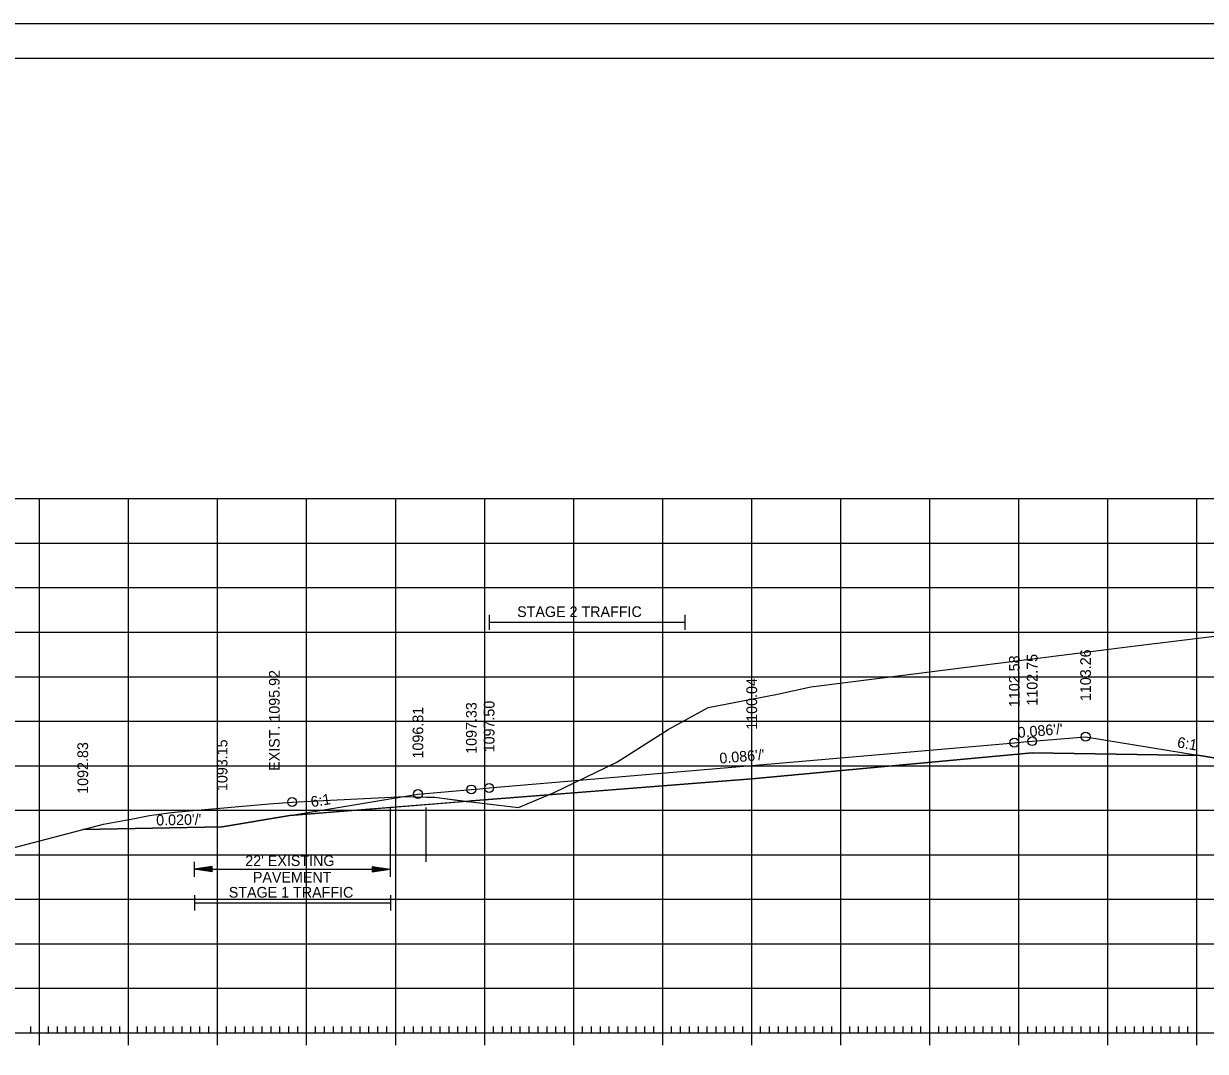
# Model space of a CAD drawing. Extents: x 1322838 to 1324533, y 339903 to 351025.
# Drawn here: x 1323621.9 to 1323754.7, y 348989.8 to 349105.2 of the extents above; entities that cross this region are included whole.
import ezdxf

# ---------------------------------------------------------------- set-up
doc = ezdxf.new("R2010")
doc.units = 0
for name, color, linetype in [('R_Alt Surface', 7, 'Continuous'), ('R_Axis', 7, 'Continuous'), ('R_Axis Annot', 7, 'Continuous'), ('R_Border', 7, 'Continuous'), ('R_Exist Surface', 7, 'Continuous'), ('R_Fin Surface', 7, 'Continuous'), ('R_Fin Surface Annot', 7, 'Continuous'), ('R_Grid', 7, 'Continuous'), ('R_No Plot', 7, 'Continuous'), ('R_Xsect Elev', 7, 'Continuous')]:
    doc.layers.add(name, color=color, linetype=linetype)

msp = doc.modelspace()

# ---------------------------------------------------------------- linework, layer by layer
at = {"layer": 'R_Alt Surface'}
msp.add_lwpolyline([(1323651.84, 349016.3), (1323672.22, 349017.92), (1323703.72, 349020.42), (1323735.22, 349023.34), (1323754.04, 349023.01)], dxfattribs=at)
at = {"layer": 'R_Axis'}
for p, q in [((1323622.72, 348991.88), (1323622.72, 348992.58)), ((1323623.72, 348990.48), (1323623.72, 348993.28)), ((1323624.72, 348991.88), (1323624.72, 348992.58)), ((1323625.72, 348991.88), (1323625.72, 348992.58)), ((1323626.72, 348991.88), (1323626.72, 348992.58)), ((1323627.72, 348991.88), (1323627.72, 348992.58)), ((1323628.72, 348991.88), (1323628.72, 348992.58)), ((1323629.72, 348991.88), (1323629.72, 348992.58)), ((1323630.72, 348991.88), (1323630.72, 348992.58)), ((1323631.72, 348991.88), (1323631.72, 348992.58)), ((1323632.72, 348991.88), (1323632.72, 348992.58)), ((1323633.72, 348990.48), (1323633.72, 348993.28)), ((1323634.72, 348991.88), (1323634.72, 348992.58)), ((1323635.72, 348991.88), (1323635.72, 348992.58)), ((1323636.72, 348991.88), (1323636.72, 348992.58)), ((1323637.72, 348991.88), (1323637.72, 348992.58)), ((1323638.72, 348991.88), (1323638.72, 348992.58)), ((1323639.72, 348991.88), (1323639.72, 348992.58)), ((1323640.72, 348991.88), (1323640.72, 348992.58)), ((1323641.72, 348991.88), (1323641.72, 348992.58)), ((1323642.72, 348991.88), (1323642.72, 348992.58)), ((1323643.72, 348990.48), (1323643.72, 348993.28)), ((1323644.72, 348991.88), (1323644.72, 348992.58)), ((1323645.72, 348991.88), (1323645.72, 348992.58)), ((1323646.72, 348991.88), (1323646.72, 348992.58)), ((1323647.72, 348991.88), (1323647.72, 348992.58)), ((1323648.72, 348991.88), (1323648.72, 348992.58)), ((1323649.72, 348991.88), (1323649.72, 348992.58)), ((1323650.72, 348991.88), (1323650.72, 348992.58)), ((1323651.72, 348991.88), (1323651.72, 348992.58)), ((1323652.72, 348991.88), (1323652.72, 348992.58)), ((1323653.72, 348990.48), (1323653.72, 348993.28)), ((1323654.72, 348991.88), (1323654.72, 348992.58)), ((1323655.72, 348991.88), (1323655.72, 348992.58)), ((1323656.72, 348991.88), (1323656.72, 348992.58)), ((1323657.72, 348991.88), (1323657.72, 348992.58)), ((1323658.72, 348991.88), (1323658.72, 348992.58)), ((1323659.72, 348991.88), (1323659.72, 348992.58)), ((1323660.72, 348991.88), (1323660.72, 348992.58)), ((1323661.72, 348991.88), (1323661.72, 348992.58)), ((1323662.72, 348991.88), (1323662.72, 348992.58)), ((1323663.72, 348990.48), (1323663.72, 348993.28)), ((1323664.72, 348991.88), (1323664.72, 348992.58)), ((1323665.72, 348991.88), (1323665.72, 348992.58)), ((1323666.72, 348991.88), (1323666.72, 348992.58)), ((1323667.72, 348991.88), (1323667.72, 348992.58)), ((1323668.72, 348991.88), (1323668.72, 348992.58)), ((1323669.72, 348991.88), (1323669.72, 348992.58)), ((1323670.72, 348991.88), (1323670.72, 348992.58)), ((1323671.72, 348991.88), (1323671.72, 348992.58)), ((1323672.72, 348991.88), (1323672.72, 348992.58)), ((1323673.72, 348990.48), (1323673.72, 348993.28)), ((1323674.72, 348991.88), (1323674.72, 348992.58)), ((1323675.72, 348991.88), (1323675.72, 348992.58)), ((1323676.72, 348991.88), (1323676.72, 348992.58)), ((1323677.72, 348991.88), (1323677.72, 348992.58)), ((1323678.72, 348991.88), (1323678.72, 348992.58)), ((1323679.72, 348991.88), (1323679.72, 348992.58)), ((1323680.72, 348991.88), (1323680.72, 348992.58)), ((1323681.72, 348991.88), (1323681.72, 348992.58)), ((1323682.72, 348991.88), (1323682.72, 348992.58)), ((1323683.72, 348990.48), (1323683.72, 348993.28)), ((1323684.72, 348991.88), (1323684.72, 348992.58)), ((1323685.72, 348991.88), (1323685.72, 348992.58)), ((1323686.72, 348991.88), (1323686.72, 348992.58)), ((1323687.72, 348991.88), (1323687.72, 348992.58)), ((1323688.72, 348991.88), (1323688.72, 348992.58)), ((1323689.72, 348991.88), (1323689.72, 348992.58)), ((1323690.72, 348991.88), (1323690.72, 348992.58)), ((1323691.72, 348991.88), (1323691.72, 348992.58)), ((1323692.72, 348991.88), (1323692.72, 348992.58)), ((1323693.72, 348990.48), (1323693.72, 348993.28)), ((1323694.72, 348991.88), (1323694.72, 348992.58)), ((1323695.72, 348991.88), (1323695.72, 348992.58)), ((1323696.72, 348991.88), (1323696.72, 348992.58)), ((1323697.72, 348991.88), (1323697.72, 348992.58)), ((1323698.72, 348991.88), (1323698.72, 348992.58)), ((1323699.72, 348991.88), (1323699.72, 348992.58)), ((1323700.72, 348991.88), (1323700.72, 348992.58)), ((1323701.72, 348991.88), (1323701.72, 348992.58)), ((1323702.72, 348991.88), (1323702.72, 348992.58)), ((1323703.72, 348990.48), (1323703.72, 348993.28)), ((1323704.72, 348991.88), (1323704.72, 348992.58)), ((1323705.72, 348991.88), (1323705.72, 348992.58)), ((1323706.72, 348991.88), (1323706.72, 348992.58)), ((1323707.72, 348991.88), (1323707.72, 348992.58)), ((1323708.72, 348991.88), (1323708.72, 348992.58)), ((1323709.72, 348991.88), (1323709.72, 348992.58)), ((1323710.72, 348991.88), (1323710.72, 348992.58)), ((1323711.72, 348991.88), (1323711.72, 348992.58)), ((1323712.72, 348991.88), (1323712.72, 348992.58)), ((1323713.72, 348990.48), (1323713.72, 348993.28)), ((1323714.72, 348991.88), (1323714.72, 348992.58)), ((1323715.72, 348991.88), (1323715.72, 348992.58)), ((1323716.72, 348991.88), (1323716.72, 348992.58)), ((1323717.72, 348991.88), (1323717.72, 348992.58)), ((1323718.72, 348991.88), (1323718.72, 348992.58)), ((1323719.72, 348991.88), (1323719.72, 348992.58)), ((1323720.72, 348991.88), (1323720.72, 348992.58)), ((1323721.72, 348991.88), (1323721.72, 348992.58)), ((1323722.72, 348991.88), (1323722.72, 348992.58)), ((1323723.72, 348990.48), (1323723.72, 348993.28)), ((1323724.72, 348991.88), (1323724.72, 348992.58)), ((1323725.72, 348991.88), (1323725.72, 348992.58)), ((1323726.72, 348991.88), (1323726.72, 348992.58)), ((1323727.72, 348991.88), (1323727.72, 348992.58)), ((1323728.72, 348991.88), (1323728.72, 348992.58)), ((1323729.72, 348991.88), (1323729.72, 348992.58)), ((1323730.72, 348991.88), (1323730.72, 348992.58)), ((1323731.72, 348991.88), (1323731.72, 348992.58)), ((1323732.72, 348991.88), (1323732.72, 348992.58)), ((1323733.72, 348990.48), (1323733.72, 348993.28)), ((1323734.72, 348991.88), (1323734.72, 348992.58)), ((1323735.72, 348991.88), (1323735.72, 348992.58)), ((1323736.72, 348991.88), (1323736.72, 348992.58)), ((1323737.72, 348991.88), (1323737.72, 348992.58)), ((1323738.72, 348991.88), (1323738.72, 348992.58)), ((1323739.72, 348991.88), (1323739.72, 348992.58)), ((1323740.72, 348991.88), (1323740.72, 348992.58)), ((1323741.72, 348991.88), (1323741.72, 348992.58)), ((1323742.72, 348991.88), (1323742.72, 348992.58)), ((1323743.72, 348990.48), (1323743.72, 348993.28)), ((1323744.72, 348991.88), (1323744.72, 348992.58)), ((1323745.72, 348991.88), (1323745.72, 348992.58)), ((1323746.72, 348991.88), (1323746.72, 348992.58)), ((1323747.72, 348991.88), (1323747.72, 348992.58)), ((1323748.72, 348991.88), (1323748.72, 348992.58)), ((1323749.72, 348991.88), (1323749.72, 348992.58)), ((1323750.72, 348991.88), (1323750.72, 348992.58)), ((1323751.72, 348991.88), (1323751.72, 348992.58)), ((1323752.72, 348991.88), (1323752.72, 348992.58)), ((1323753.72, 348990.48), (1323753.72, 348993.28)), ((1323563.72, 348991.88), (1323843.72, 348991.88))]:
    msp.add_line(p, q, dxfattribs=at)
at = {"layer": 'R_Axis Annot'}
for p, q in [((1323674.22, 349038.84), (1323674.22, 349037.13)), ((1323696.22, 349038.84), (1323696.22, 349037.13)), ((1323674.22, 349037.99), (1323696.22, 349037.99)), ((1323641.09, 349011.09), (1323641.09, 349009.39)), ((1323663.09, 349011.09), (1323663.09, 349009.39)), ((1323643.09, 349010.54), (1323641.09, 349010.24)), ((1323643.09, 349009.94), (1323641.09, 349010.24)), ((1323641.09, 349010.24), (1323663.09, 349010.24)), ((1323643.09, 349010.49), (1323641.43, 349010.24)), ((1323643.09, 349009.99), (1323641.43, 349010.24)), ((1323643.09, 349010.44), (1323641.77, 349010.24)), ((1323643.09, 349010.04), (1323641.77, 349010.24)), ((1323643.09, 349010.39), (1323642.1, 349010.24)), ((1323643.09, 349010.09), (1323642.1, 349010.24)), ((1323643.09, 349010.34), (1323642.44, 349010.24)), ((1323643.09, 349010.14), (1323642.44, 349010.24)), ((1323643.09, 349010.29), (1323642.78, 349010.24)), ((1323643.09, 349010.19), (1323642.78, 349010.24)), ((1323643.09, 349009.94), (1323643.09, 349010.54)), ((1323661.09, 349010.54), (1323663.09, 349010.24)), ((1323661.09, 349010.54), (1323661.09, 349009.94)), ((1323661.09, 349010.49), (1323662.76, 349010.24)), ((1323661.09, 349010.44), (1323662.41, 349010.24)), ((1323661.09, 349010.39), (1323662.08, 349010.24)), ((1323661.09, 349010.34), (1323661.74, 349010.24)), ((1323661.09, 349010.29), (1323661.41, 349010.24)), ((1323661.09, 349009.94), (1323663.09, 349010.24)), ((1323661.09, 349010.14), (1323661.74, 349010.24)), ((1323661.09, 349010.04), (1323662.41, 349010.24)), ((1323661.09, 349009.99), (1323662.76, 349010.24)), ((1323661.09, 349010.09), (1323662.08, 349010.24)), ((1323661.09, 349010.19), (1323661.41, 349010.24)), ((1323641.14, 349007.33), (1323641.14, 349005.62)), ((1323663.14, 349007.33), (1323663.14, 349005.62)), ((1323641.14, 349006.47), (1323663.14, 349006.47))]:
    msp.add_line(p, q, dxfattribs=at)
at = {"layer": 'R_Border'}
for p, q in [((1323545.72, 349101.34), (1323861.9, 349101.34)), ((1323698.24, 349101.08), (1323698.24, 349101.08)), ((1323698.24, 349101.08), (1323698.24, 349101.08))]:
    msp.add_line(p, q, dxfattribs=at)
at = {"layer": 'R_Exist Surface'}
msp.add_lwpolyline([(1323604.53, 349008.44), (1323630.9, 349015.32), (1323634.19, 349015.91), (1323636.08, 349016.3), (1323638.24, 349016.58), (1323638.89, 349016.66), (1323649.52, 349017.58), (1323652.09, 349017.8), (1323654.85, 349017.94), (1323664.79, 349018.43), (1323667.2, 349018.36), (1323668.12, 349018.33), (1323669.24, 349018.18), (1323672.19, 349017.81), (1323673.72, 349017.65), (1323677.53, 349017.2), (1323681.51, 349018.87), (1323688.58, 349022.28), (1323694.32, 349025.93), (1323698.82, 349028.41), (1323706.62, 349029.91), (1323710.34, 349030.72), (1323746.53, 349035.31), (1323777.17, 349039.06)], dxfattribs=at)
at = {"layer": 'R_Fin Surface'}
msp.add_lwpolyline([(1323628.57, 349014.72), (1323628.57, 349014.72), (1323644.22, 349015.03), (1323651.84, 349016.3), (1323651.84, 349016.3), (1323666.22, 349018.69), (1323672.22, 349019.21), (1323672.79, 349019.26), (1323674.22, 349019.38), (1323703.71, 349021.92), (1323703.72, 349021.92), (1323703.72, 349021.92), (1323733.22, 349024.46), (1323734.28, 349024.55), (1323735.22, 349024.63), (1323741.22, 349025.14), (1323754.04, 349023.01), (1323754.04, 349023.01), (1323763.22, 349021.48), (1323792.65, 349031.29), (1323828.16, 349043.13)], dxfattribs=at)
at = {"layer": 'R_Grid'}
for p, q in [((1323563.72, 349051.88), (1323843.72, 349051.88)), ((1323623.72, 348991.88), (1323623.72, 349051.88)), ((1323633.72, 348991.88), (1323633.72, 349051.88)), ((1323643.72, 348991.88), (1323643.72, 349051.88)), ((1323653.72, 348991.88), (1323653.72, 349051.88)), ((1323663.72, 348991.88), (1323663.72, 349051.88)), ((1323673.72, 348991.88), (1323673.72, 349051.88)), ((1323683.72, 348991.88), (1323683.72, 349051.88)), ((1323693.72, 348991.88), (1323693.72, 349051.88)), ((1323703.72, 348991.88), (1323703.72, 349051.88)), ((1323713.72, 348991.88), (1323713.72, 349051.88)), ((1323723.72, 348991.88), (1323723.72, 349051.88)), ((1323733.72, 348991.88), (1323733.72, 349051.88)), ((1323743.72, 348991.88), (1323743.72, 349051.88)), ((1323753.72, 348991.88), (1323753.72, 349051.88)), ((1323563.72, 349046.88), (1323843.72, 349046.88)), ((1323563.72, 349041.88), (1323843.72, 349041.88)), ((1323563.72, 349036.88), (1323843.72, 349036.88)), ((1323563.72, 349031.88), (1323843.72, 349031.88)), ((1323563.72, 349026.88), (1323843.72, 349026.88)), ((1323563.72, 349021.88), (1323843.72, 349021.88)), ((1323563.72, 349016.88), (1323843.72, 349016.88)), ((1323563.72, 349011.88), (1323843.72, 349011.88)), ((1323563.72, 349006.88), (1323843.72, 349006.88)), ((1323563.72, 349001.88), (1323843.72, 349001.88)), ((1323563.72, 348996.88), (1323843.72, 348996.88)), ((1323563.72, 348991.88), (1323843.72, 348991.88))]:
    msp.add_line(p, q, dxfattribs=at)
at = {"layer": 'R_No Plot'}
for p, q in [((1323533.31, 349105.24), (1323866.65, 349105.24)), ((1323663.09, 349017.2), (1323663.09, 349011.09)), ((1323667.09, 349017.2), (1323667.09, 349011.09))]:
    msp.add_line(p, q, dxfattribs=at)
for points in [[(1323533.31, 349105.24), (1323866.65, 349105.24), (1323866.65, 348891.9), (1323533.31, 348891.9)], [(1323779.64, 349101.34), (1323799.26, 349101.34), (1323799.26, 349091.46), (1323815.37, 349091.46), (1323838.57, 349091.46), (1323838.57, 349058.79), (1323861.77, 349058.79), (1323861.9, 348895.88), (1323545.72, 348895.88), (1323545.72, 349101.34)], [(1323680.9, 349018.61), (1323681.51, 349018.87), (1323688.58, 349022.28), (1323694.32, 349025.93), (1323698.82, 349028.41), (1323706.62, 349029.91), (1323710.34, 349030.72), (1323746.53, 349035.31), (1323777.17, 349039.06), (1323815.75, 349042.15), (1323828.16, 349043.13), (1323792.65, 349031.29), (1323763.22, 349021.48), (1323754.04, 349023.01), (1323735.22, 349023.34), (1323703.72, 349020.42)], [(1323628.57, 349014.72), (1323630.9, 349015.32), (1323634.19, 349015.91), (1323636.08, 349016.3), (1323638.24, 349016.58), (1323638.89, 349016.66), (1323649.52, 349017.58), (1323652.09, 349017.8), (1323654.85, 349017.94), (1323664.79, 349018.43), (1323667.2, 349018.36), (1323668.12, 349018.33), (1323669.24, 349018.18), (1323671.65, 349017.87), (1323651.84, 349016.3), (1323651.84, 349016.3), (1323644.22, 349015.03), (1323628.57, 349014.72)], [(1323671.65, 349017.87), (1323672.19, 349017.81), (1323673.72, 349017.65), (1323677.53, 349017.2), (1323680.9, 349018.61), (1323672.22, 349017.92)]]:
    msp.add_lwpolyline(points, close=True, dxfattribs=at)
for centre in [(1323741.22, 349025.14), (1323733.22, 349024.46), (1323735.22, 349024.63), (1323666.22, 349018.69), (1323672.22, 349019.21), (1323674.22, 349019.38), (1323652.09, 349017.8)]:
    msp.add_circle(centre, 0.5, dxfattribs=at)

# ---------------------------------------------------------------- texts
at = {"layer": 'R_Axis Annot'}
for s, p in [('STAGE 2 TRAFFIC', (1323677.37, 349038.58)), ("22' EXISTING ", (1323646.82, 349010.61)), ('PAVEMENT', (1323647.68, 349008.75)), ('STAGE 1 TRAFFIC', (1323644.97, 349007.06))]:
    msp.add_text(s, height=1.2, dxfattribs=at).set_placement(p)
at = {"layer": 'R_Fin Surface Annot'}
for s, rotation, p in [('1103.26', 90, (1323741.82, 349029.14)), ('1102.58', 90, (1323733.82, 349028.46)), ('1102.75', 90, (1323735.82, 349028.63)), ('1100.04', 90, (1323704.32, 349025.92)), ('1096.81', 90, (1323666.82, 349022.69)), ('1097.33', 90, (1323672.82, 349023.21)), ('1097.50', 90, (1323674.82, 349023.38)), ("0.086'/'", 4.9153, (1323733.64, 349025)), ('1092.83', 90, (1323629.17, 349018.72)), ('1093.15', 90, (1323644.82, 349019.03)), ('6:1', 350.5393, (1323751.45, 349023.95)), ("0.086'/'", 4.9153, (1323700.14, 349022.11)), ('6:1', 9.4607, (1323654.28, 349017.21)), ("0.020'/'", 1.1458, (1323636.83, 349015.16))]:
    msp.add_text(s, height=1.2, rotation=rotation, dxfattribs=at).set_placement(p)
at = {"layer": 'R_Xsect Elev'}
msp.add_text('EXIST. 1095.92', height=1.2, rotation=90, dxfattribs=at).set_placement((1323650.69, 349021.3))

doc.saveas('drawing.dxf')
